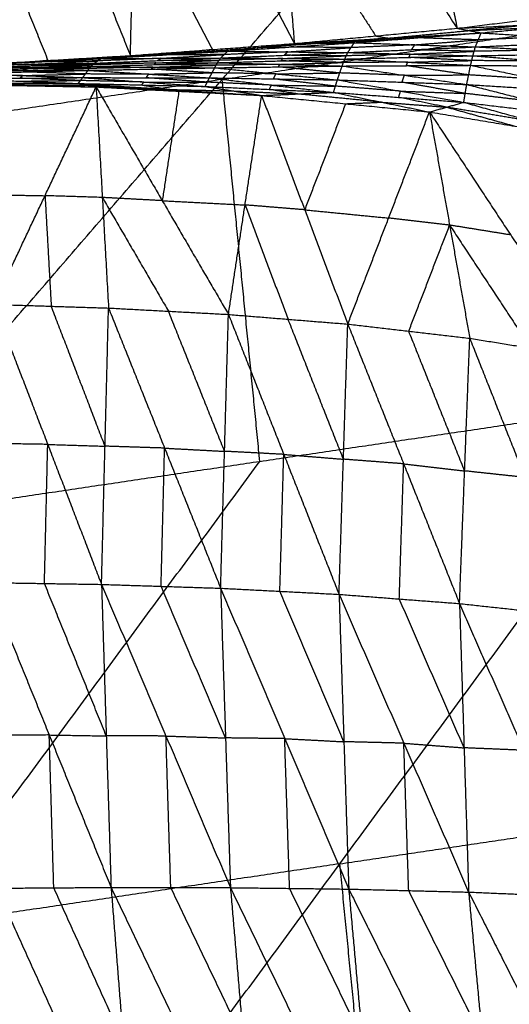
# Model space of a CAD drawing. Header units: millimetres. Extents: x -106 to 110, y -96 to 120.
# Tile 829 of 1020: x -11 to -7, y 81 to 89. Entities that reach past the tile are written whole.
import ezdxf

# ---------------------------------------------------------------- set-up
doc = ezdxf.new("R2010")
doc.units = ezdxf.units.MM
doc.header["$MEASUREMENT"] = 0
doc.layers.add('Default', color=7, linetype='Continuous', true_color=0x000000)

msp = doc.modelspace()

# ---------------------------------------------------------------- linework, layer by layer
at = {"layer": 'Default'}
for points in [[(-12.697, 84.9333, 4.6759), (-9.4072, 88.7352, 5.1322), (-6.1174, 92.5371, 5.5886)], [(-13.3373, 88.1522, 5.1322), (-11.6924, 90.0532, 5.3604), (-10.0475, 91.9542, 5.5886)], [(-7.9002, 91.7391, 0.6058), (-7.6493, 90.4558, 1.2316), (-7.3983, 89.1726, 1.8575)], [(-9.0133, 91.6702, 0.5811), (-8.9016, 90.3562, 1.2236), (-8.7899, 89.0421, 1.866)], [(-9.0133, 91.6702, 0.5811), (-8.2058, 90.4214, 1.2193), (-7.3983, 89.1726, 1.8575)], [(-11.2476, 91.5552, 0.5757), (-10.7202, 90.2471, 1.2301), (-10.1929, 88.9391, 1.8845)], [(-10.1929, 88.9391, 1.8845), (-10.1615, 90.2744, 1.2281), (-10.1302, 91.6096, 0.5716)], [(-10.1302, 91.6096, 0.5716), (-9.4601, 90.3259, 1.2188), (-8.7899, 89.0421, 1.866)], [(-8.9016, 90.3562, 1.2236), (-8.4979, 89.7318, 1.5427), (-8.0941, 89.1074, 1.8618)], [(-10.1615, 90.2744, 1.2281), (-9.8265, 89.6325, 1.5517), (-9.4914, 88.9906, 1.8753)], [(-11.426, 90.2053, 1.2437), (-11.1624, 89.5513, 1.5709), (-10.8987, 88.8973, 1.8981)], [(-9.4072, 88.7352, 5.1322), (-7.6015, 89.0031, 5.1322), (-5.7958, 89.2709, 5.1322)], [(-7.3983, 89.1726, 1.8575), (-6.7129, 89.2566, 1.8591), (-6.0274, 89.3406, 1.8606)], [(-7.3983, 89.1726, 1.8575), (-6.7326, 89.2041, 1.7384), (-6.0668, 89.2355, 1.6193)], [(-6.7326, 89.2041, 1.7384), (-7.0139, 89.1785, 1.7557), (-7.2952, 89.153, 1.7731)], [(-7.2952, 89.153, 1.7731), (-6.9624, 89.1687, 1.7135), (-6.6295, 89.1844, 1.654)], [(-7.1922, 89.1333, 1.6886), (-6.6295, 89.1844, 1.654), (-6.0668, 89.2355, 1.6193)], [(-8.7899, 89.0421, 1.866), (-8.0941, 89.1074, 1.8618), (-7.3983, 89.1726, 1.8575)], [(-8.7899, 89.0421, 1.866), (-7.991, 89.0877, 1.7773), (-7.1922, 89.1333, 1.6886)], [(-8.5337, 89.0456, 1.8072), (-8.1343, 89.0684, 1.7628), (-7.7349, 89.0912, 1.7185)], [(-8.2776, 89.049, 1.7483), (-7.7349, 89.0912, 1.7185), (-7.1922, 89.1333, 1.6886)], [(-8.0941, 89.1074, 1.8618), (-8.0426, 89.0975, 1.8195), (-7.991, 89.0877, 1.7773)], [(-7.991, 89.0877, 1.7773), (-7.6431, 89.1203, 1.7752), (-7.2952, 89.153, 1.7731)], [(-7.2167, 89.0733, 1.6258), (-7.4758, 89.0823, 1.6721), (-7.7349, 89.0912, 1.7185)], [(-7.3983, 89.1726, 1.8575), (-7.2952, 89.153, 1.7731), (-7.1922, 89.1333, 1.6886)], [(-7.2413, 89.0134, 1.563), (-7.2167, 89.0733, 1.6258), (-7.1922, 89.1333, 1.6886)], [(-6.6463, 89.0988, 1.5682), (-6.9315, 89.0861, 1.597), (-7.2167, 89.0733, 1.6258)], [(-7.1922, 89.1333, 1.6886), (-6.6463, 89.0988, 1.5682), (-6.1004, 89.0643, 1.4478)], [(-10.1929, 88.9391, 1.8845), (-9.4914, 88.9906, 1.8753), (-8.7899, 89.0421, 1.866)], [(-9.7771, 88.9578, 1.8428), (-9.4264, 88.9836, 1.8382), (-9.0756, 89.0094, 1.8336)], [(-9.3613, 88.9766, 1.8011), (-8.8194, 89.0128, 1.7747), (-8.2776, 89.049, 1.7483)], [(-9.3613, 88.9766, 1.8011), (-9.0756, 89.0094, 1.8336), (-8.7899, 89.0421, 1.866)], [(-8.5337, 89.0456, 1.8072), (-8.8047, 89.0275, 1.8204), (-9.0756, 89.0094, 1.8336)], [(-9.0756, 89.0094, 1.8336), (-8.9475, 89.0111, 1.8041), (-8.8194, 89.0128, 1.7747)], [(-8.8474, 88.9708, 1.7295), (-8.5764, 88.9889, 1.7163), (-8.3055, 89.007, 1.7031)], [(-8.3055, 89.007, 1.7031), (-8.5625, 89.0099, 1.7389), (-8.8194, 89.0128, 1.7747)], [(-8.7899, 89.0421, 1.866), (-8.5337, 89.0456, 1.8072), (-8.2776, 89.049, 1.7483)], [(-7.991, 89.0877, 1.7773), (-8.2624, 89.0666, 1.7922), (-8.5337, 89.0456, 1.8072)], [(-8.3334, 88.965, 1.6578), (-8.3055, 89.007, 1.7031), (-8.2776, 89.049, 1.7483)], [(-8.3334, 88.965, 1.6578), (-7.7874, 88.9892, 1.6104), (-7.2413, 89.0134, 1.563)], [(-7.7594, 89.0312, 1.6557), (-8.0325, 89.0191, 1.6794), (-8.3055, 89.007, 1.7031)], [(-8.2776, 89.049, 1.7483), (-7.7594, 89.0312, 1.6557), (-7.2413, 89.0134, 1.563)], [(-7.7874, 88.9892, 1.6104), (-7.7734, 89.0102, 1.633), (-7.7594, 89.0312, 1.6557)], [(-7.7594, 89.0312, 1.6557), (-7.4881, 89.0523, 1.6407), (-7.2167, 89.0733, 1.6258)], [(-7.2628, 88.9373, 1.5291), (-7.2521, 88.9753, 1.546), (-7.2413, 89.0134, 1.563)], [(-7.2413, 89.0134, 1.563), (-6.6709, 89.0388, 1.5054), (-6.1004, 89.0643, 1.4478)], [(-7.2413, 89.0134, 1.563), (-6.678, 88.9861, 1.482), (-6.1147, 88.9589, 1.4009)], [(-11.6045, 88.8554, 1.9117), (-10.8987, 88.8973, 1.8981), (-10.1929, 88.9391, 1.8845)], [(-11.0241, 88.8844, 1.8796), (-10.6712, 88.9053, 1.8728), (-10.3183, 88.9262, 1.866)], [(-10.4437, 88.9133, 1.8475), (-9.9025, 88.945, 1.8243), (-9.3613, 88.9766, 1.8011)], [(-10.4437, 88.9133, 1.8475), (-10.3183, 88.9262, 1.866), (-10.1929, 88.9391, 1.8845)], [(-9.7771, 88.9578, 1.8428), (-10.0477, 88.942, 1.8544), (-10.3183, 88.9262, 1.866)], [(-10.3183, 88.9262, 1.866), (-10.1104, 88.9356, 1.8451), (-9.9025, 88.945, 1.8243)], [(-10.1929, 88.9391, 1.8845), (-9.7771, 88.9578, 1.8428), (-9.3613, 88.9766, 1.8011)], [(-9.9321, 88.9159, 1.7926), (-9.6615, 88.9317, 1.781), (-9.3909, 88.9476, 1.7694)], [(-9.3909, 88.9476, 1.7694), (-9.6467, 88.9463, 1.7968), (-9.9025, 88.945, 1.8243)], [(-9.4914, 88.9906, 1.8753), (-9.6343, 88.9742, 1.859), (-9.7771, 88.9578, 1.8428)], [(-9.4205, 88.9185, 1.7376), (-9.3909, 88.9476, 1.7694), (-9.3613, 88.9766, 1.8011)], [(-9.4205, 88.9185, 1.7376), (-8.8769, 88.9418, 1.6977), (-8.3334, 88.965, 1.6578)], [(-8.8474, 88.9708, 1.7295), (-9.1191, 88.9592, 1.7494), (-9.3909, 88.9476, 1.7694)], [(-9.3613, 88.9766, 1.8011), (-8.8474, 88.9708, 1.7295), (-8.3334, 88.965, 1.6578)], [(-8.8895, 88.9141, 1.6856), (-8.6177, 88.9257, 1.6656), (-8.3459, 88.9373, 1.6457)], [(-8.8769, 88.9418, 1.6977), (-8.8622, 88.9563, 1.7136), (-8.8474, 88.9708, 1.7295)], [(-8.3459, 88.9373, 1.6457), (-8.6114, 88.9396, 1.6717), (-8.8769, 88.9418, 1.6977)], [(-8.3584, 88.9096, 1.6335), (-8.3459, 88.9373, 1.6457), (-8.3334, 88.965, 1.6578)], [(-8.3584, 88.9096, 1.6335), (-7.8106, 88.9235, 1.5813), (-7.2628, 88.9373, 1.5291)], [(-7.7981, 88.9512, 1.5934), (-8.072, 88.9442, 1.6196), (-8.3459, 88.9373, 1.6457)], [(-8.3334, 88.965, 1.6578), (-7.7981, 88.9512, 1.5934), (-7.2628, 88.9373, 1.5291)], [(-7.8106, 88.9235, 1.5813), (-7.8044, 88.9373, 1.5874), (-7.7981, 88.9512, 1.5934)], [(-7.2726, 88.8965, 1.5203), (-7.5416, 88.91, 1.5508), (-7.8106, 88.9235, 1.5813)], [(-7.7981, 88.9512, 1.5934), (-7.5251, 88.9633, 1.5697), (-7.2521, 88.9753, 1.546)], [(-7.2521, 88.9753, 1.546), (-7.5197, 88.9823, 1.5782), (-7.7874, 88.9892, 1.6104)], [(-7.2823, 88.8558, 1.5116), (-7.2726, 88.8965, 1.5203), (-7.2628, 88.9373, 1.5291)], [(-7.2628, 88.9373, 1.5291), (-6.6888, 88.9481, 1.465), (-6.1147, 88.9589, 1.4009)], [(-7.2628, 88.9373, 1.5291), (-6.6951, 88.8919, 1.4526), (-6.1275, 88.8465, 1.3761)], [(-6.678, 88.9861, 1.482), (-6.965, 88.9807, 1.514), (-7.2521, 88.9753, 1.546)], [(-11.6063, 88.8095, 1.8503), (-11.0683, 88.8271, 1.8212), (-10.5303, 88.8448, 1.7921)], [(-11.6045, 88.8554, 1.9117), (-11.0241, 88.8844, 1.8796), (-10.4437, 88.9133, 1.8475)], [(-11.0554, 88.8377, 1.8253), (-11.3244, 88.8289, 1.8398), (-11.5934, 88.82, 1.8544)], [(-11.5804, 88.8306, 1.8584), (-11.0418, 88.8523, 1.8311), (-10.5033, 88.8739, 1.8038)], [(-11.5804, 88.8306, 1.8584), (-11.0554, 88.8377, 1.8253), (-10.5303, 88.8448, 1.7921)], [(-11.564, 88.8562, 1.9001), (-11.2738, 88.8707, 1.884), (-10.9837, 88.8852, 1.868)], [(-11.0241, 88.8844, 1.8796), (-11.2941, 88.8703, 1.8898), (-11.564, 88.8562, 1.9001)], [(-11.0134, 88.8655, 1.8461), (-11.2827, 88.8546, 1.8598), (-11.552, 88.8438, 1.8735)], [(-11.5236, 88.857, 1.8885), (-10.9837, 88.8852, 1.868), (-10.4437, 88.9133, 1.8475)], [(-11.5236, 88.857, 1.8885), (-11.0134, 88.8655, 1.8461), (-10.5033, 88.8739, 1.8038)], [(-11.0683, 88.8271, 1.8212), (-11.0618, 88.8324, 1.8232), (-11.0554, 88.8377, 1.8253)], [(-11.0554, 88.8377, 1.8253), (-10.7861, 88.8485, 1.8116), (-10.5168, 88.8593, 1.7979)], [(-11.0418, 88.8523, 1.8311), (-11.0276, 88.8589, 1.8386), (-11.0134, 88.8655, 1.8461)], [(-10.5168, 88.8593, 1.7979), (-10.7793, 88.8558, 1.8145), (-11.0418, 88.8523, 1.8311)], [(-10.8987, 88.8973, 1.8981), (-10.9614, 88.8908, 1.8888), (-11.0241, 88.8844, 1.8796)], [(-11.0134, 88.8655, 1.8461), (-10.7435, 88.8795, 1.8359), (-10.4735, 88.8936, 1.8256)], [(-10.4735, 88.8936, 1.8256), (-10.7286, 88.8894, 1.8468), (-10.9837, 88.8852, 1.868)], [(-10.5556, 88.8127, 1.7866), (-10.543, 88.8288, 1.7894), (-10.5303, 88.8448, 1.7921)], [(-10.0013, 88.8397, 1.7523), (-10.2721, 88.8342, 1.7708), (-10.543, 88.8288, 1.7894)], [(-10.5303, 88.8448, 1.7921), (-9.9888, 88.8615, 1.7564), (-9.4473, 88.8783, 1.7207)], [(-10.5303, 88.8448, 1.7921), (-10.5168, 88.8593, 1.7979), (-10.5033, 88.8739, 1.8038)], [(-10.5303, 88.8448, 1.7921), (-10.0013, 88.8397, 1.7523), (-9.4722, 88.8346, 1.7124)], [(-9.9753, 88.8761, 1.7622), (-10.246, 88.8677, 1.7801), (-10.5168, 88.8593, 1.7979)], [(-10.5033, 88.8739, 1.8038), (-9.9619, 88.8962, 1.7707), (-9.4205, 88.9185, 1.7376)], [(-10.5033, 88.8739, 1.8038), (-10.4735, 88.8936, 1.8256), (-10.4437, 88.9133, 1.8475)], [(-10.5033, 88.8739, 1.8038), (-9.9753, 88.8761, 1.7622), (-9.4473, 88.8783, 1.7207)], [(-9.9321, 88.9159, 1.7926), (-10.2028, 88.9048, 1.8091), (-10.4735, 88.8936, 1.8256)], [(-10.4437, 88.9133, 1.8475), (-9.9321, 88.9159, 1.7926), (-9.4205, 88.9185, 1.7376)], [(-10.0139, 88.8237, 1.7495), (-10.0076, 88.8317, 1.7509), (-10.0013, 88.8397, 1.7523)], [(-10.0013, 88.8397, 1.7523), (-9.7305, 88.8481, 1.7344), (-9.4597, 88.8565, 1.7165)], [(-9.9888, 88.8615, 1.7564), (-9.982, 88.8688, 1.7593), (-9.9753, 88.8761, 1.7622)], [(-9.4597, 88.8565, 1.7165), (-9.7243, 88.859, 1.7365), (-9.9888, 88.8615, 1.7564)], [(-9.9753, 88.8761, 1.7622), (-9.7046, 88.8873, 1.7457), (-9.4339, 88.8984, 1.7292)], [(-9.9619, 88.8962, 1.7707), (-9.947, 88.9061, 1.7816), (-9.9321, 88.9159, 1.7926)], [(-9.4339, 88.8984, 1.7292), (-9.6979, 88.8973, 1.7499), (-9.9619, 88.8962, 1.7707)], [(-9.4722, 88.8346, 1.7124), (-9.4597, 88.8565, 1.7165), (-9.4473, 88.8783, 1.7207)], [(-9.4722, 88.8346, 1.7124), (-8.9269, 88.8422, 1.6669), (-8.3815, 88.8499, 1.6214)], [(-8.9144, 88.8641, 1.671), (-9.1871, 88.8603, 1.6938), (-9.4597, 88.8565, 1.7165)], [(-9.4473, 88.8783, 1.7207), (-9.4339, 88.8984, 1.7292), (-9.4205, 88.9185, 1.7376)], [(-9.4473, 88.8783, 1.7207), (-8.9028, 88.894, 1.6771), (-8.3584, 88.9096, 1.6335)], [(-9.4473, 88.8783, 1.7207), (-8.9144, 88.8641, 1.671), (-8.3815, 88.8499, 1.6214)], [(-8.8895, 88.9141, 1.6856), (-9.1617, 88.9063, 1.7074), (-9.4339, 88.8984, 1.7292)], [(-9.4205, 88.9185, 1.7376), (-8.8895, 88.9141, 1.6856), (-8.3584, 88.9096, 1.6335)], [(-8.9269, 88.8422, 1.6669), (-8.9206, 88.8532, 1.6689), (-8.9144, 88.8641, 1.671)], [(-8.4018, 88.7905, 1.6234), (-8.6644, 88.8164, 1.6452), (-8.9269, 88.8422, 1.6669)], [(-8.9144, 88.8641, 1.671), (-8.6422, 88.8719, 1.6492), (-8.37, 88.8798, 1.6274)], [(-8.9028, 88.894, 1.6771), (-8.8961, 88.904, 1.6814), (-8.8895, 88.9141, 1.6856)], [(-8.37, 88.8798, 1.6274), (-8.6364, 88.8869, 1.6523), (-8.9028, 88.894, 1.6771)], [(-8.4221, 88.7311, 1.6255), (-8.4018, 88.7905, 1.6234), (-8.3815, 88.8499, 1.6214)], [(-8.3815, 88.8499, 1.6214), (-8.37, 88.8798, 1.6274), (-8.3584, 88.9096, 1.6335)], [(-8.3815, 88.8499, 1.6214), (-7.8319, 88.8528, 1.5665), (-7.2823, 88.8558, 1.5116)], [(-8.3815, 88.8499, 1.6214), (-7.8486, 88.7709, 1.569), (-7.3156, 88.6919, 1.5167)], [(-7.8204, 88.8827, 1.5726), (-8.0952, 88.8812, 1.6), (-8.37, 88.8798, 1.6274)], [(-8.3584, 88.9096, 1.6335), (-7.8204, 88.8827, 1.5726), (-7.2823, 88.8558, 1.5116)], [(-7.8319, 88.8528, 1.5665), (-7.8262, 88.8678, 1.5695), (-7.8204, 88.8827, 1.5726)], [(-7.299, 88.7738, 1.5142), (-7.5654, 88.8133, 1.5403), (-7.8319, 88.8528, 1.5665)], [(-7.8204, 88.8827, 1.5726), (-7.5465, 88.8896, 1.5464), (-7.2726, 88.8965, 1.5203)], [(-7.3156, 88.6919, 1.5167), (-7.299, 88.7738, 1.5142), (-7.2823, 88.8558, 1.5116)], [(-7.2823, 88.8558, 1.5116), (-6.7154, 88.737, 1.4466), (-6.1486, 88.6182, 1.3816)], [(-7.2823, 88.8558, 1.5116), (-6.7049, 88.8511, 1.4438), (-6.1275, 88.8465, 1.3761)], [(-6.6951, 88.8919, 1.4526), (-6.9839, 88.8942, 1.4864), (-7.2726, 88.8965, 1.5203)], [(-11.1158, 88.7683, 1.8178), (-11.3842, 88.7658, 1.8328), (-11.6525, 88.7633, 1.8477)], [(-11.6307, 88.7859, 1.8467), (-11.0932, 88.7993, 1.8167), (-10.5556, 88.8127, 1.7866)], [(-11.6307, 88.7859, 1.8467), (-11.1158, 88.7683, 1.8178), (-10.601, 88.7507, 1.789)], [(-11.081, 88.8111, 1.8185), (-11.3498, 88.8044, 1.8335), (-11.6185, 88.7977, 1.8485)], [(-11.6063, 88.8095, 1.8503), (-11.081, 88.8111, 1.8185), (-10.5556, 88.8127, 1.7866)], [(-11.1377, 88.7458, 1.8188), (-11.1268, 88.757, 1.8183), (-11.1158, 88.7683, 1.8178)], [(-11.1158, 88.7683, 1.8178), (-10.8471, 88.775, 1.8028), (-10.5783, 88.7817, 1.7878)], [(-11.0932, 88.7993, 1.8167), (-11.0871, 88.8052, 1.8176), (-11.081, 88.8111, 1.8185)], [(-10.5783, 88.7817, 1.7878), (-10.8357, 88.7905, 1.8022), (-11.0932, 88.7993, 1.8167)], [(-11.081, 88.8111, 1.8185), (-10.812, 88.8199, 1.8039), (-10.543, 88.8288, 1.7894)], [(-10.543, 88.8288, 1.7894), (-10.8057, 88.8279, 1.8053), (-11.0683, 88.8271, 1.8212)], [(-10.601, 88.7507, 1.789), (-10.5783, 88.7817, 1.7878), (-10.5556, 88.8127, 1.7866)], [(-10.0362, 88.7807, 1.7511), (-10.3073, 88.7812, 1.7694), (-10.5783, 88.7817, 1.7878)], [(-10.5556, 88.8127, 1.7866), (-10.0139, 88.8237, 1.7495), (-9.4722, 88.8346, 1.7124)], [(-10.5556, 88.8127, 1.7866), (-10.0362, 88.7807, 1.7511), (-9.5167, 88.7487, 1.7155)], [(-10.0589, 88.7497, 1.7522), (-10.0475, 88.7652, 1.7517), (-10.0362, 88.7807, 1.7511)], [(-10.0362, 88.7807, 1.7511), (-9.7653, 88.7862, 1.7325), (-9.4945, 88.7917, 1.714)], [(-9.4945, 88.7917, 1.714), (-9.7542, 88.8077, 1.7317), (-10.0139, 88.8237, 1.7495)], [(-9.5167, 88.7487, 1.7155), (-9.4945, 88.7917, 1.714), (-9.4722, 88.8346, 1.7124)], [(-8.9472, 88.7829, 1.669), (-9.2208, 88.7873, 1.6915), (-9.4945, 88.7917, 1.714)], [(-9.4722, 88.8346, 1.7124), (-8.9472, 88.7829, 1.669), (-8.4221, 88.7311, 1.6255)], [(-8.9694, 88.7399, 1.6705), (-8.9583, 88.7614, 1.6697), (-8.9472, 88.7829, 1.669)], [(-8.9472, 88.7829, 1.669), (-8.6745, 88.7867, 1.6462), (-8.4018, 88.7905, 1.6234)], [(-7.8486, 88.7709, 1.569), (-8.1252, 88.7807, 1.5962), (-8.4018, 88.7905, 1.6234)], [(-7.8689, 88.7115, 1.5711), (-7.8587, 88.7412, 1.5701), (-7.8486, 88.7709, 1.569)], [(-7.8486, 88.7709, 1.569), (-7.5738, 88.7723, 1.5416), (-7.299, 88.7738, 1.5142)], [(-6.7154, 88.737, 1.4466), (-7.0072, 88.7554, 1.4804), (-7.299, 88.7738, 1.5142)], [(-9.4072, 88.7352, 5.1322), (-11.3723, 88.4437, 5.1322), (-13.3373, 88.1522, 5.1322)], [(-11.884, 88.6965, 1.8906), (-11.1853, 88.6837, 1.867), (-10.4865, 88.6708, 1.8433)], [(-11.0991, 88.6887, 1.8558), (-11.4485, 88.6952, 1.8677), (-11.7979, 88.7016, 1.8795)], [(-11.7117, 88.7066, 1.8683), (-11.1755, 88.7036, 1.8425), (-10.6394, 88.7005, 1.8167)], [(-11.7117, 88.7066, 1.8683), (-11.0991, 88.6887, 1.8558), (-10.4865, 88.6708, 1.8433)], [(-11.6744, 88.7408, 1.8487), (-11.1377, 88.7458, 1.8188), (-10.601, 88.7507, 1.789)], [(-11.6744, 88.7408, 1.8487), (-11.1569, 88.7207, 1.8327), (-10.6394, 88.7005, 1.8167)], [(-11.3608, 86.811, -0.3437), (-10.9237, 87.7409, 0.7498), (-10.4865, 88.6708, 1.8433)], [(-11.1755, 88.7036, 1.8425), (-11.1373, 88.6962, 1.8492), (-11.0991, 88.6887, 1.8558)], [(-11.1569, 88.7207, 1.8327), (-10.8885, 88.7232, 1.8177), (-10.6202, 88.7256, 1.8028)], [(-10.6202, 88.7256, 1.8028), (-10.879, 88.7357, 1.8108), (-11.1377, 88.7458, 1.8188)], [(-11.0991, 88.6887, 1.8558), (-10.831, 88.6872, 1.8429), (-10.5629, 88.6857, 1.83)], [(-10.6394, 88.7005, 1.8167), (-10.6202, 88.7256, 1.8028), (-10.601, 88.7507, 1.789)], [(-10.6394, 88.7005, 1.8167), (-10.5629, 88.6857, 1.83), (-10.4865, 88.6708, 1.8433)], [(-10.6394, 88.7005, 1.8167), (-10.0967, 88.6878, 1.7858), (-9.554, 88.6751, 1.755)], [(-10.6394, 88.7005, 1.8167), (-9.8549, 88.6491, 1.8045), (-9.0704, 88.5976, 1.7924)], [(-10.0775, 88.7129, 1.772), (-10.3488, 88.7193, 1.7874), (-10.6202, 88.7256, 1.8028)], [(-10.601, 88.7507, 1.789), (-10.0775, 88.7129, 1.772), (-9.554, 88.6751, 1.755)], [(-10.601, 88.7507, 1.789), (-10.0589, 88.7497, 1.7522), (-9.5167, 88.7487, 1.7155)], [(-10.5629, 88.6857, 1.83), (-10.1707, 88.6599, 1.8239), (-9.7785, 88.6342, 1.8179)], [(-9.8549, 88.6491, 1.8045), (-10.2089, 88.6674, 1.8173), (-10.5629, 88.6857, 1.83)], [(-10.4865, 88.6708, 1.8433), (-10.4333, 87.7255, 0.7471), (-10.3801, 86.7802, -0.349)], [(-10.4865, 88.6708, 1.8433), (-9.9204, 87.6981, 0.7478), (-9.3542, 86.7254, -0.3476)], [(-10.4865, 88.6708, 1.8433), (-9.7785, 88.6342, 1.8179), (-9.0704, 88.5976, 1.7924)], [(-10.0967, 88.6878, 1.7858), (-10.0871, 88.7004, 1.7789), (-10.0775, 88.7129, 1.772)], [(-10.0967, 88.6878, 1.7858), (-9.9758, 88.6685, 1.7952), (-9.8549, 88.6491, 1.8045)], [(-10.0775, 88.7129, 1.772), (-9.8064, 88.7124, 1.7536), (-9.5354, 88.7119, 1.7353)], [(-9.5354, 88.7119, 1.7353), (-9.7971, 88.7308, 1.7438), (-10.0589, 88.7497, 1.7522)], [(-9.554, 88.6751, 1.755), (-9.5354, 88.7119, 1.7353), (-9.5167, 88.7487, 1.7155)], [(-9.554, 88.6751, 1.755), (-9.3122, 88.6364, 1.7737), (-9.0704, 88.5976, 1.7924)], [(-9.554, 88.6751, 1.755), (-9.0045, 88.6498, 1.718), (-8.4551, 88.6244, 1.6811)], [(-8.9859, 88.6866, 1.6983), (-9.2606, 88.6993, 1.7168), (-9.5354, 88.7119, 1.7353)], [(-9.5167, 88.7487, 1.7155), (-8.9859, 88.6866, 1.6983), (-8.4551, 88.6244, 1.6811)], [(-9.5167, 88.7487, 1.7155), (-8.9694, 88.7399, 1.6705), (-8.4221, 88.7311, 1.6255)], [(-9.0856, 85.469, 4.6759), (-9.2464, 87.1021, 4.904), (-9.4072, 88.7352, 5.1322)], [(-9.0045, 88.6498, 1.718), (-8.9952, 88.6682, 1.7082), (-8.9859, 88.6866, 1.6983)], [(-8.9859, 88.6866, 1.6983), (-8.7123, 88.6822, 1.6758), (-8.4386, 88.6778, 1.6533)], [(-8.4386, 88.6778, 1.6533), (-8.704, 88.7089, 1.6619), (-8.9694, 88.7399, 1.6705)], [(-8.4551, 88.6244, 1.6811), (-8.4386, 88.6778, 1.6533), (-8.4221, 88.7311, 1.6255)], [(-7.8815, 88.6351, 1.609), (-8.1601, 88.6564, 1.6311), (-8.4386, 88.6778, 1.6533)], [(-8.4221, 88.7311, 1.6255), (-7.8815, 88.6351, 1.609), (-7.3409, 88.5391, 1.5925)], [(-8.4221, 88.7311, 1.6255), (-7.8689, 88.7115, 1.5711), (-7.3156, 88.6919, 1.5167)], [(-7.3283, 88.6155, 1.5546), (-7.5986, 88.6635, 1.5629), (-7.8689, 88.7115, 1.5711)], [(-7.3409, 88.5391, 1.5925), (-7.3283, 88.6155, 1.5546), (-7.3156, 88.6919, 1.5167)], [(-7.3156, 88.6919, 1.5167), (-6.7395, 88.5453, 1.4996), (-6.1634, 88.3988, 1.4824)], [(-7.3156, 88.6919, 1.5167), (-6.7321, 88.655, 1.4492), (-6.1486, 88.6182, 1.3816)], [(-9.7785, 88.6342, 1.8179), (-9.8494, 88.1662, 1.2829), (-9.9204, 87.6981, 0.7478)], [(-9.8549, 88.6491, 1.8045), (-9.5835, 88.6427, 1.7891), (-9.3122, 88.6364, 1.7737)], [(-9.3542, 86.7254, -0.3476), (-9.2123, 87.6615, 0.7224), (-9.0704, 88.5976, 1.7924)], [(-9.3122, 88.6364, 1.7737), (-9.0375, 88.6237, 1.7552), (-8.7628, 88.611, 1.7367)], [(-9.0704, 88.5976, 1.7924), (-8.7628, 88.611, 1.7367), (-8.4551, 88.6244, 1.6811)], [(-9.0704, 88.5976, 1.7924), (-8.7018, 87.6202, 0.7267), (-8.3332, 86.6429, -0.3391)], [(-9.0704, 88.5976, 1.7924), (-8.3522, 88.5272, 1.7637), (-7.634, 88.4568, 1.7349)], [(-8.7628, 88.611, 1.7367), (-8.8836, 88.6304, 1.7274), (-9.0045, 88.6498, 1.718)], [(-8.0445, 88.5406, 1.708), (-8.4036, 88.5758, 1.7224), (-8.7628, 88.611, 1.7367)], [(-8.4551, 88.6244, 1.6811), (-8.0445, 88.5406, 1.708), (-7.634, 88.4568, 1.7349)], [(-8.4551, 88.6244, 1.6811), (-7.898, 88.5818, 1.6368), (-7.3409, 88.5391, 1.5925)], [(-7.898, 88.5818, 1.6368), (-7.8898, 88.6084, 1.6229), (-7.8815, 88.6351, 1.609)], [(-7.8815, 88.6351, 1.609), (-7.6049, 88.6253, 1.5818), (-7.3283, 88.6155, 1.5546)], [(-6.7395, 88.5453, 1.4996), (-7.0339, 88.5804, 1.5271), (-7.3283, 88.6155, 1.5546)], [(-8.3522, 88.5272, 1.7637), (-8.527, 88.0737, 1.2452), (-8.7018, 87.6202, 0.7267)], [(-8.3522, 88.5272, 1.7637), (-8.1984, 88.5339, 1.7358), (-8.0445, 88.5406, 1.708)], [(-8.0445, 88.5406, 1.708), (-7.766, 88.5193, 1.6858), (-7.4874, 88.498, 1.6637)], [(-7.4874, 88.498, 1.6637), (-7.6927, 88.5399, 1.6502), (-7.898, 88.5818, 1.6368)], [(-7.634, 88.4568, 1.7349), (-7.4874, 88.498, 1.6637), (-7.3409, 88.5391, 1.5925)], [(-7.3409, 88.5391, 1.5925), (-6.7566, 88.3769, 1.6291), (-6.1723, 88.2148, 1.6657)], [(-7.3409, 88.5391, 1.5925), (-6.7522, 88.469, 1.5374), (-6.1634, 88.3988, 1.4824)], [(-8.3332, 86.6429, -0.3391), (-7.9836, 87.5498, 0.6979), (-7.634, 88.4568, 1.7349)], [(-7.634, 88.4568, 1.7349), (-7.4618, 87.4892, 0.7053), (-7.2896, 86.5216, -0.3244)], [(-7.634, 88.4568, 1.7349), (-6.9394, 87.405, 0.7149), (-6.2449, 86.3531, -0.3051)], [(-7.634, 88.4568, 1.7349), (-6.9031, 88.3358, 1.7003), (-6.1723, 88.2148, 1.6657)], [(-7.4874, 88.498, 1.6637), (-7.1953, 88.4169, 1.682), (-6.9031, 88.3358, 1.7003)], [(-6.7566, 88.3769, 1.6291), (-7.122, 88.4374, 1.6464), (-7.4874, 88.498, 1.6637)], [(-11.6224, 87.7537, 0.7735), (-11.273, 87.7473, 0.7616), (-10.9237, 87.7409, 0.7498)], [(-10.9237, 87.7409, 0.7498), (-10.8971, 87.2682, 0.2017), (-10.8705, 86.7956, -0.3464)], [(-10.4333, 87.7255, 0.7471), (-10.6785, 87.7332, 0.7485), (-10.9237, 87.7409, 0.7498)], [(-10.4333, 87.7255, 0.7471), (-10.1503, 87.2391, 0.1994), (-9.8672, 86.7528, -0.3483)], [(-9.9204, 87.6981, 0.7478), (-10.1768, 87.7118, 0.7475), (-10.4333, 87.7255, 0.7471)], [(-9.9204, 87.6981, 0.7478), (-9.5663, 87.6798, 0.7351), (-9.2123, 87.6615, 0.7224)], [(-9.2123, 87.6615, 0.7224), (-9.028, 87.1728, 0.1895), (-8.8437, 86.6841, -0.3433)], [(-8.7018, 87.6202, 0.7267), (-8.9571, 87.6409, 0.7245), (-9.2123, 87.6615, 0.7224)], [(-8.7018, 87.6202, 0.7267), (-8.3427, 87.585, 0.7123), (-7.9836, 87.5498, 0.6979)], [(-7.4618, 87.4892, 0.7053), (-7.7227, 87.5195, 0.7016), (-7.9836, 87.5498, 0.6979)], [(-7.8114, 86.5822, -0.3317), (-7.6366, 87.0357, 0.1868), (-7.4618, 87.4892, 0.7053)], [(-7.4618, 87.4892, 0.7053), (-7.1145, 86.9633, 0.1953), (-6.7672, 86.4373, -0.3148)], [(-6.9394, 87.405, 0.7149), (-7.2006, 87.4471, 0.7101), (-7.4618, 87.4892, 0.7053)], [(-11.3608, 86.811, -0.3437), (-10.9005, 85.6138, -1.0076), (-10.4402, 84.4167, -1.6716)], [(-11.3608, 86.811, -0.3437), (-10.8705, 86.7956, -0.3464), (-10.3801, 86.7802, -0.349)], [(-10.4102, 85.5984, -1.0103), (-10.6403, 86.197, -0.6783), (-10.8705, 86.7956, -0.3464)], [(-10.4402, 84.4167, -1.6716), (-10.4102, 85.5984, -1.0103), (-10.3801, 86.7802, -0.349)], [(-10.3801, 86.7802, -0.349), (-9.9005, 85.5821, -0.999), (-9.4209, 84.384, -1.6489)], [(-10.3801, 86.7802, -0.349), (-9.8672, 86.7528, -0.3483), (-9.3542, 86.7254, -0.3476)], [(-9.3876, 85.5547, -0.9983), (-9.6274, 86.1538, -0.6733), (-9.8672, 86.7528, -0.3483)], [(-9.4209, 84.384, -1.6489), (-9.3876, 85.5547, -0.9983), (-9.3542, 86.7254, -0.3476)], [(-9.3542, 86.7254, -0.3476), (-8.8811, 85.5285, -0.9804), (-8.408, 84.3316, -1.6131)], [(-9.3542, 86.7254, -0.3476), (-8.8437, 86.6841, -0.3433), (-8.3332, 86.6429, -0.3391)], [(-8.3706, 85.4872, -0.9761), (-8.6072, 86.0857, -0.6597), (-8.8437, 86.6841, -0.3433)], [(-8.408, 84.3316, -1.6131), (-8.3706, 85.4872, -0.9761), (-8.3332, 86.6429, -0.3391)], [(-8.3332, 86.6429, -0.3391), (-7.8552, 85.4477, -0.9514), (-7.3771, 84.2526, -1.5637)], [(-8.3332, 86.6429, -0.3391), (-7.8114, 86.5822, -0.3317), (-7.2896, 86.5216, -0.3244)], [(-7.3333, 85.3871, -0.944), (-7.5724, 85.9846, -0.6379), (-7.8114, 86.5822, -0.3317)], [(-7.3771, 84.2526, -1.5637), (-7.3333, 85.3871, -0.944), (-7.2896, 86.5216, -0.3244)], [(-7.2896, 86.5216, -0.3244), (-6.8179, 85.3315, -0.9134), (-6.3462, 84.1414, -1.5024)], [(-7.2896, 86.5216, -0.3244), (-6.7672, 86.4373, -0.3148), (-6.2449, 86.3531, -0.3051)], [(-12.697, 84.9333, 4.6759), (-9.0856, 85.469, 4.6759), (-5.4741, 86.0047, 4.6759)], [(-11.3278, 78.0494, 4.1879), (-8.4009, 82.0271, 4.4319), (-5.4741, 86.0047, 4.6759)], [(-10.9005, 85.6138, -1.0076), (-11.1446, 85.6178, -1.0101), (-11.3887, 85.6217, -1.0125)], [(-10.9284, 84.4246, -1.6765), (-10.9144, 85.0192, -1.3421), (-10.9005, 85.6138, -1.0076)], [(-10.9005, 85.6138, -1.0076), (-10.6553, 85.6061, -1.009), (-10.4102, 85.5984, -1.0103)], [(-9.9005, 85.5821, -0.999), (-10.1553, 85.5903, -1.0047), (-10.4102, 85.5984, -1.0103)], [(-9.9305, 84.4004, -1.6603), (-9.9155, 84.9912, -1.3296), (-9.9005, 85.5821, -0.999)], [(-9.9005, 85.5821, -0.999), (-9.644, 85.5684, -0.9986), (-9.3876, 85.5547, -0.9983)], [(-8.8811, 85.5285, -0.9804), (-9.1343, 85.5416, -0.9893), (-9.3876, 85.5547, -0.9983)], [(-12.0124, 81.4914, 4.4319), (-10.549, 83.4802, 4.5539), (-9.0856, 85.469, 4.6759)], [(-8.9144, 84.3578, -1.631), (-8.8978, 84.9431, -1.3057), (-8.8811, 85.5285, -0.9804)], [(-8.8811, 85.5285, -0.9804), (-8.6258, 85.5078, -0.9782), (-8.3706, 85.4872, -0.9761)], [(-7.8552, 85.4477, -0.9514), (-8.1129, 85.4675, -0.9637), (-8.3706, 85.4872, -0.9761)], [(-7.8925, 84.2921, -1.5884), (-7.8738, 84.8699, -1.2699), (-7.8552, 85.4477, -0.9514)], [(-7.8552, 85.4477, -0.9514), (-7.5943, 85.4174, -0.9477), (-7.3333, 85.3871, -0.944)], [(-6.8179, 85.3315, -0.9134), (-7.0756, 85.3593, -0.9287), (-7.3333, 85.3871, -0.944)], [(-11.4167, 84.4325, -1.6814), (-10.9284, 84.4246, -1.6765), (-10.4402, 84.4167, -1.6716)], [(-11.4167, 84.4325, -1.6814), (-10.8876, 83.1288, -1.9387), (-10.3586, 81.8251, -2.196)], [(-10.3994, 83.1209, -1.9338), (-10.6639, 83.7728, -1.8052), (-10.9284, 84.4246, -1.6765)], [(-10.4402, 84.4167, -1.6716), (-10.3994, 83.1209, -1.9338), (-10.3586, 81.8251, -2.196)], [(-10.4402, 84.4167, -1.6716), (-9.9305, 84.4004, -1.6603), (-9.4209, 84.384, -1.6489)], [(-10.4402, 84.4167, -1.6716), (-9.8887, 83.12, -1.9185), (-9.3373, 81.8232, -2.1654)], [(-9.3791, 83.1036, -1.9072), (-9.6548, 83.752, -1.7837), (-9.9305, 84.4004, -1.6603)], [(-9.4209, 84.384, -1.6489), (-9.3791, 83.1036, -1.9072), (-9.3373, 81.8232, -2.1654)], [(-9.4209, 84.384, -1.6489), (-8.9144, 84.3578, -1.631), (-8.408, 84.3316, -1.6131)], [(-9.4209, 84.384, -1.6489), (-8.8728, 83.0974, -1.8842), (-8.3248, 81.8108, -2.1194)], [(-8.3664, 83.0712, -1.8663), (-8.6404, 83.7145, -1.7486), (-8.9144, 84.3578, -1.631)], [(-8.408, 84.3316, -1.6131), (-8.3664, 83.0712, -1.8663), (-8.3248, 81.8108, -2.1194)], [(-8.408, 84.3316, -1.6131), (-7.8925, 84.2921, -1.5884), (-7.3771, 84.2526, -1.5637)], [(-8.408, 84.3316, -1.6131), (-7.8536, 83.0583, -1.8349), (-7.2992, 81.7851, -2.0566)], [(-7.3382, 83.0189, -1.8101), (-7.6154, 83.6555, -1.6993), (-7.8925, 84.2921, -1.5884)], [(-7.3771, 84.2526, -1.5637), (-7.3382, 83.0189, -1.8101), (-7.2992, 81.7851, -2.0566)], [(-7.3771, 84.2526, -1.5637), (-6.8616, 84.197, -1.533), (-6.3462, 84.1414, -1.5024)], [(-7.3771, 84.2526, -1.5637), (-6.827, 82.9977, -1.7712), (-6.277, 81.7429, -1.9788)], [(-10.8876, 83.1288, -1.9387), (-11.1327, 83.1272, -1.9426), (-11.3778, 83.1255, -1.9465)], [(-10.8488, 81.8219, -2.2038), (-10.8682, 82.4753, -2.0713), (-10.8876, 83.1288, -1.9387)], [(-10.8876, 83.1288, -1.9387), (-10.6435, 83.1249, -1.9363), (-10.3994, 83.1209, -1.9338)], [(-9.8887, 83.12, -1.9185), (-10.144, 83.1204, -1.9262), (-10.3994, 83.1209, -1.9338)], [(-9.8479, 81.8242, -2.1807), (-9.8683, 82.4721, -2.0496), (-9.8887, 83.12, -1.9185)], [(-9.8887, 83.12, -1.9185), (-9.6339, 83.1118, -1.9129), (-9.3791, 83.1036, -1.9072)], [(-8.8728, 83.0974, -1.8842), (-9.126, 83.1005, -1.8957), (-9.3791, 83.1036, -1.9072)], [(-8.831, 81.817, -2.1424), (-8.8519, 82.4572, -2.0133), (-8.8728, 83.0974, -1.8842)], [(-8.8728, 83.0974, -1.8842), (-8.6196, 83.0843, -1.8752), (-8.3664, 83.0712, -1.8663)], [(-7.8536, 83.0583, -1.8349), (-8.11, 83.0647, -1.8506), (-8.3664, 83.0712, -1.8663)], [(-7.812, 81.7979, -2.088), (-7.8328, 82.4281, -1.9614), (-7.8536, 83.0583, -1.8349)], [(-7.8536, 83.0583, -1.8349), (-7.5959, 83.0386, -1.8225), (-7.3382, 83.0189, -1.8101)], [(-6.827, 82.9977, -1.7712), (-7.0826, 83.0083, -1.7907), (-7.3382, 83.0189, -1.8101)], [(-8.4009, 82.0271, 4.4319), (-6.7655, 82.2697, 4.4319), (-5.1301, 82.5123, 4.4319)], [(-8.4009, 82.0271, 4.4319), (-10.2067, 81.7592, 4.4319), (-12.0124, 81.4914, 4.4319)], [(-8.0569, 78.5346, 4.1879), (-8.2289, 80.2808, 4.3099), (-8.4009, 82.0271, 4.4319)], [(-11.339, 81.8186, -2.2116), (-10.8488, 81.8219, -2.2038), (-10.3586, 81.8251, -2.196)], [(-11.339, 81.8186, -2.2116), (-10.7441, 80.5051, -2.1604), (-10.1493, 79.1917, -2.1092)], [(-10.2539, 80.5084, -2.1526), (-10.5513, 81.1651, -2.1782), (-10.8488, 81.8219, -2.2038)], [(-10.3586, 81.8251, -2.196), (-10.2539, 80.5084, -2.1526), (-10.1493, 79.1917, -2.1092)], [(-10.3586, 81.8251, -2.196), (-9.8479, 81.8242, -2.1807), (-9.3373, 81.8232, -2.1654)], [(-10.3586, 81.8251, -2.196), (-9.7372, 80.5241, -2.136), (-9.1159, 79.2231, -2.076)], [(-9.2266, 80.5231, -2.1207), (-9.5372, 81.1736, -2.1507), (-9.8479, 81.8242, -2.1807)], [(-9.3373, 81.8232, -2.1654), (-9.2266, 80.5231, -2.1207), (-9.1159, 79.2231, -2.076)], [(-9.3373, 81.8232, -2.1654), (-8.831, 81.817, -2.1424), (-8.3248, 81.8108, -2.1194)], [(-9.3373, 81.8232, -2.1654), (-8.716, 80.5385, -2.0969), (-8.0946, 79.2537, -2.0284)], [(-8.2097, 80.5322, -2.0739), (-8.5204, 81.1746, -2.1081), (-8.831, 81.817, -2.1424)], [(-8.3248, 81.8108, -2.1194), (-8.2097, 80.5322, -2.0739), (-8.0946, 79.2537, -2.0284)], [(-8.3248, 81.8108, -2.1194), (-7.812, 81.7979, -2.088), (-7.2992, 81.7851, -2.0566)], [(-8.3248, 81.8108, -2.1194), (-7.6951, 80.5477, -2.0421), (-7.0655, 79.2847, -1.9648)], [(-7.1824, 80.5349, -2.0107), (-7.4972, 81.1664, -2.0493), (-7.812, 81.7979, -2.088)], [(-7.2992, 81.7851, -2.0566), (-7.1824, 80.5349, -2.0107), (-7.0655, 79.2847, -1.9648)], [(-7.2992, 81.7851, -2.0566), (-6.7881, 81.764, -2.0177), (-6.277, 81.7429, -1.9788)], [(-7.2992, 81.7851, -2.0566), (-6.6723, 80.5498, -1.9717), (-6.0454, 79.3145, -1.8868)]]:
    msp.add_open_spline(points, degree=2, dxfattribs=at)

doc.saveas('drawing.dxf')
